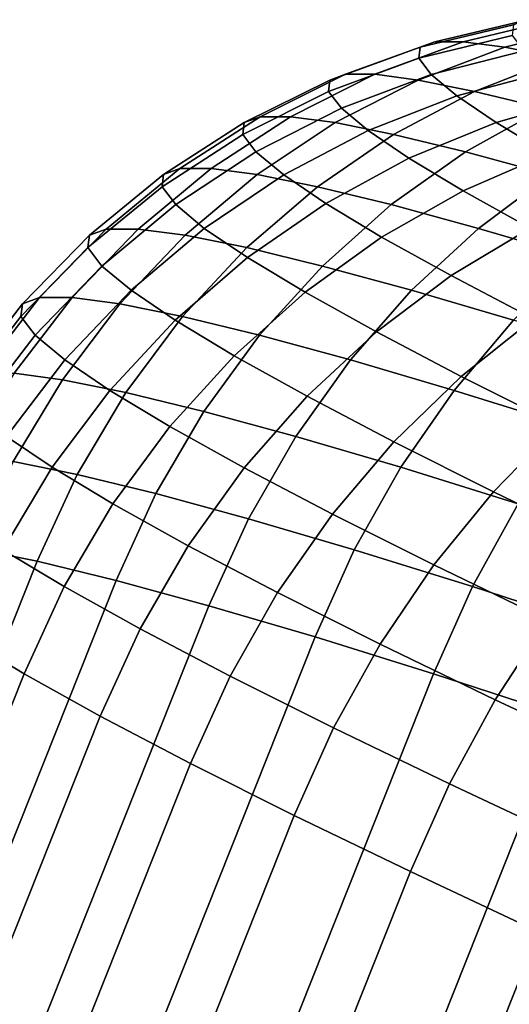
# Model space of a CAD drawing. Header units: metres. Extents: x -166 to 33, y -71 to 34.
# Tile 322 of 332: x 14.884 to 15.456, y 33.002 to 34.152. Entities that reach past the tile are written whole.
import ezdxf

# ---------------------------------------------------------------- set-up
doc = ezdxf.new("R2010")
doc.units = ezdxf.units.M
doc.layers.add('solid_12208131', color=7, linetype='CONTINUOUS')

msp = doc.modelspace()

# ---------------------------------------------------------------- linework, layer by layer
at = {"layer": 'solid_12208131'}
for points in [[(15.351709, 34.120182, 14.207254), (15.369062, 34.126579, 14.396839), (15.477271, 34.152454, 14.381932), (15.460667, 34.146332, 14.200528)], [(15.369062, 34.126579, 14.396839), (15.40214, 34.126579, 14.584431), (15.508921, 34.152454, 14.561429), (15.477271, 34.152454, 14.381932)], [(15.40214, 34.126579, 14.584431), (15.450675, 34.120182, 14.768517), (15.555362, 34.146332, 14.737572), (15.508921, 34.152454, 14.561429)], [(15.350221, 34.107441, 14.017202), (15.351709, 34.120182, 14.207254), (15.460667, 34.146332, 14.200528), (15.459242, 34.13414, 14.018677)], [(15.450675, 34.120182, 14.768517), (15.514277, 34.107441, 14.947618), (15.61622, 34.13414, 14.908944), (15.555362, 34.146332, 14.737572)], [(15.246401, 34.081978, 14.214407), (15.264439, 34.088627, 14.411472), (15.369062, 34.126579, 14.396839), (15.351709, 34.120182, 14.207254)], [(15.264439, 34.088627, 14.411472), (15.29882, 34.088627, 14.606464), (15.40214, 34.126579, 14.584431), (15.369062, 34.126579, 14.396839)], [(15.29882, 34.088627, 14.606464), (15.349271, 34.081978, 14.797813), (15.450675, 34.120182, 14.768517), (15.40214, 34.126579, 14.584431)], [(15.364607, 34.088455, 13.828212), (15.350221, 34.107441, 14.017202), (15.459242, 34.13414, 14.018677), (15.473007, 34.115978, 13.837842)], [(15.244853, 34.068733, 14.016856), (15.246401, 34.081978, 14.214407), (15.351709, 34.120182, 14.207254), (15.350221, 34.107441, 14.017202)], [(15.349271, 34.081978, 14.797813), (15.415382, 34.068733, 14.98398), (15.514277, 34.107441, 14.947618), (15.450675, 34.120182, 14.768517)], [(15.394754, 34.063385, 13.641807), (15.364607, 34.088455, 13.828212), (15.473007, 34.115978, 13.837842), (15.501854, 34.091988, 13.65948)], [(15.259808, 34.049, 13.820411), (15.244853, 34.068733, 14.016856), (15.350221, 34.107441, 14.017202), (15.364607, 34.088455, 13.828212)], [(15.415382, 34.068733, 14.98398), (15.496624, 34.049, 15.163465), (15.592435, 34.088455, 15.120289), (15.514277, 34.107441, 14.947618)], [(15.440418, 34.032425, 13.459486), (15.394754, 34.063385, 13.641807), (15.501854, 34.091988, 13.65948), (15.545547, 34.062363, 13.485027)], [(15.144466, 34.018505, 14.017644), (15.146067, 34.0322, 14.221896), (15.246401, 34.081978, 14.214407), (15.244853, 34.068733, 14.016856)], [(15.146067, 34.0322, 14.221896), (15.164717, 34.039074, 14.425646), (15.264439, 34.088627, 14.411472), (15.246401, 34.081978, 14.214407)], [(15.164717, 34.039074, 14.425646), (15.200265, 34.039074, 14.627252), (15.29882, 34.088627, 14.606464), (15.264439, 34.088627, 14.411472)], [(15.200265, 34.039074, 14.627252), (15.252427, 34.0322, 14.825092), (15.349271, 34.081978, 14.797813), (15.29882, 34.088627, 14.606464)], [(15.252427, 34.0322, 14.825092), (15.320781, 34.018505, 15.017573), (15.415382, 34.068733, 14.98398), (15.349271, 34.081978, 14.797813)], [(15.291143, 34.022938, 13.626651), (15.259808, 34.049, 13.820411), (15.364607, 34.088455, 13.828212), (15.394754, 34.063385, 13.641807)], [(15.159928, 33.998104, 13.814534), (15.144466, 34.018505, 14.017644), (15.244853, 34.068733, 14.016856), (15.259808, 34.049, 13.820411)], [(15.320781, 34.018505, 15.017573), (15.404778, 33.998104, 15.203146), (15.496624, 34.049, 15.163465), (15.415382, 34.068733, 14.98398)], [(15.33861, 33.990757, 13.437137), (15.291143, 34.022938, 13.626651), (15.394754, 34.063385, 13.641807), (15.440418, 34.032425, 13.459486)], [(15.501232, 33.995823, 13.28272), (15.440418, 34.032425, 13.459486), (15.545547, 34.062363, 13.485027), (15.603737, 34.02734, 13.315887)], [(15.192327, 33.971157, 13.614202), (15.159928, 33.998104, 13.814534), (15.259808, 34.049, 13.820411), (15.291143, 34.022938, 13.626651)], [(15.404778, 33.998104, 15.203146), (15.503741, 33.971157, 15.380316), (15.59234, 34.022938, 15.334822), (15.496624, 34.049, 15.163465)], [(15.051972, 33.971478, 14.229628), (15.071154, 33.978546, 14.439182), (15.164717, 34.039074, 14.425646), (15.146067, 34.0322, 14.221896)], [(15.071154, 33.978546, 14.439182), (15.107715, 33.978546, 14.646533), (15.200265, 34.039074, 14.627252), (15.164717, 34.039074, 14.425646)], [(15.107715, 33.978546, 14.646533), (15.161363, 33.971478, 14.85001), (15.252427, 34.0322, 14.825092), (15.200265, 34.039074, 14.627252)], [(15.050326, 33.957394, 14.019556), (15.051972, 33.971478, 14.229628), (15.146067, 34.0322, 14.221896), (15.144466, 34.018505, 14.017644)], [(15.161363, 33.971478, 14.85001), (15.231665, 33.957394, 15.047976), (15.320781, 34.018505, 15.017573), (15.252427, 34.0322, 14.825092)], [(15.241404, 33.937885, 13.418261), (15.192327, 33.971157, 13.614202), (15.291143, 34.022938, 13.626651), (15.33861, 33.990757, 13.437137)], [(15.401823, 33.952713, 13.253395), (15.33861, 33.990757, 13.437137), (15.440418, 34.032425, 13.459486), (15.501232, 33.995823, 13.28272)], [(15.066229, 33.936413, 13.810659), (15.050326, 33.957394, 14.019556), (15.144466, 34.018505, 14.017644), (15.159928, 33.998104, 13.814534)], [(15.231665, 33.957394, 15.047976), (15.318054, 33.936413, 15.238835), (15.404778, 33.998104, 15.203146), (15.320781, 34.018505, 15.017573)], [(15.099551, 33.908699, 13.604619), (15.066229, 33.936413, 13.810659), (15.159928, 33.998104, 13.814534), (15.192327, 33.971157, 13.614202)], [(15.306761, 33.898552, 13.228286), (15.241404, 33.937885, 13.418261), (15.33861, 33.990757, 13.437137), (15.401823, 33.952713, 13.253395)], [(15.318054, 33.936413, 15.238835), (15.419837, 33.908699, 15.421053), (15.503741, 33.971157, 15.380316), (15.404778, 33.998104, 15.203146)], [(15.480275, 33.909115, 13.076905), (15.401823, 33.952713, 13.253395), (15.501232, 33.995823, 13.28272), (15.576707, 33.95388, 13.112928)], [(14.965302, 33.900578, 14.237503), (14.984928, 33.90781, 14.45191), (15.071154, 33.978546, 14.439182), (15.051972, 33.971478, 14.229628)], [(14.984928, 33.90781, 14.45191), (15.022336, 33.90781, 14.664062), (15.107715, 33.978546, 14.646533), (15.071154, 33.978546, 14.439182)], [(15.022336, 33.90781, 14.664062), (15.077226, 33.900578, 14.872252), (15.161363, 33.971478, 14.85001), (15.107715, 33.978546, 14.646533)], [(14.963618, 33.886166, 14.022567), (14.965302, 33.900578, 14.237503), (15.051972, 33.971478, 14.229628), (15.050326, 33.957394, 14.019556)], [(15.077226, 33.900578, 14.872252), (15.149156, 33.886166, 15.074801), (15.231665, 33.957394, 15.047976), (15.161363, 33.971478, 14.85001)], [(15.150025, 33.874474, 13.403094), (15.099551, 33.908699, 13.604619), (15.192327, 33.971157, 13.614202), (15.241404, 33.937885, 13.418261)], [(15.419837, 33.908699, 15.421053), (15.536193, 33.874474, 15.593161), (15.616874, 33.937885, 15.547656), (15.503741, 33.971157, 15.380316)], [(14.979889, 33.864697, 13.808833), (14.963618, 33.886166, 14.022567), (15.050326, 33.957394, 14.019556), (15.066229, 33.936413, 13.810659)], [(15.149156, 33.886166, 15.074801), (15.237546, 33.864697, 15.270081), (15.318054, 33.936413, 15.238835), (15.231665, 33.957394, 15.047976)], [(15.387875, 33.853474, 13.04581), (15.306761, 33.898552, 13.228286), (15.401823, 33.952713, 13.253395), (15.480275, 33.909115, 13.076905)], [(15.013983, 33.836342, 13.598022), (14.979889, 33.864697, 13.808833), (15.066229, 33.936413, 13.810659), (15.099551, 33.908699, 13.604619)], [(15.217245, 33.834023, 13.207707), (15.150025, 33.874474, 13.403094), (15.241404, 33.937885, 13.418261), (15.306761, 33.898552, 13.228286)], [(15.237546, 33.864697, 15.270081), (15.341686, 33.836342, 15.456518), (15.419837, 33.908699, 15.421053), (15.318054, 33.936413, 15.238835)], [(14.88715, 33.820389, 14.245424), (14.907126, 33.827751, 14.463671), (14.984928, 33.90781, 14.45191), (14.965302, 33.900578, 14.237503)], [(14.907126, 33.827751, 14.463671), (14.945205, 33.827751, 14.679622), (15.022336, 33.90781, 14.664062), (14.984928, 33.90781, 14.45191)], [(14.945205, 33.827751, 14.679622), (15.001078, 33.820389, 14.891538), (15.077226, 33.900578, 14.872252), (15.022336, 33.90781, 14.664062)], [(15.065626, 33.801327, 13.39183), (15.013983, 33.836342, 13.598022), (15.099551, 33.908699, 13.604619), (15.150025, 33.874474, 13.403094)], [(15.341686, 33.836342, 15.456518), (15.460736, 33.801327, 15.632612), (15.536193, 33.874474, 15.593161), (15.419837, 33.908699, 15.421053)], [(15.48409, 33.80302, 12.8723), (15.387875, 33.853474, 13.04581), (15.480275, 33.909115, 13.076905), (15.573334, 33.860313, 12.909088)], [(14.885436, 33.805721, 14.02664), (14.88715, 33.820389, 14.245424), (14.965302, 33.900578, 14.237503), (14.963618, 33.886166, 14.022567)], [(15.001078, 33.820389, 14.891538), (15.074295, 33.805721, 15.097714), (15.149156, 33.886166, 15.074801), (15.077226, 33.900578, 14.872252)], [(15.300669, 33.787663, 13.020032), (15.217245, 33.834023, 13.207707), (15.306761, 33.898552, 13.228286), (15.387875, 33.853474, 13.04581)], [(14.901998, 33.783867, 13.809079), (14.885436, 33.805721, 14.02664), (14.963618, 33.886166, 14.022567), (14.979889, 33.864697, 13.808833)], [(15.074295, 33.805721, 15.097714), (15.164268, 33.783867, 15.296491), (15.237546, 33.864697, 15.270081), (15.149156, 33.886166, 15.074801)], [(15.134402, 33.759937, 13.191918), (15.065626, 33.801327, 13.39183), (15.150025, 33.874474, 13.403094), (15.217245, 33.834023, 13.207707)], [(14.936702, 33.755005, 13.594493), (14.901998, 33.783867, 13.809079), (14.979889, 33.864697, 13.808833), (15.013983, 33.836342, 13.598022)], [(15.164268, 33.783867, 15.296491), (15.270272, 33.755005, 15.486265), (15.341686, 33.836342, 15.456518), (15.237546, 33.864697, 15.270081)], [(15.399626, 33.735767, 12.841578), (15.300669, 33.787663, 13.020032), (15.387875, 33.853474, 13.04581), (15.48409, 33.80302, 12.8723)], [(14.8185, 33.731922, 14.253291), (14.83873, 33.73938, 14.474314), (14.907126, 33.827751, 14.463671), (14.88715, 33.820389, 14.245424)], [(14.83873, 33.73938, 14.474314), (14.877293, 33.73938, 14.693012), (14.945205, 33.827751, 14.679622), (14.907126, 33.827751, 14.463671)], [(14.877293, 33.73938, 14.693012), (14.933876, 33.731922, 14.907625), (15.001078, 33.820389, 14.891538), (14.945205, 33.827751, 14.679622)], [(14.98927, 33.71936, 13.384609), (14.936702, 33.755005, 13.594493), (15.013983, 33.836342, 13.598022), (15.065626, 33.801327, 13.39183)], [(15.219759, 33.712502, 12.999897), (15.134402, 33.759937, 13.191918), (15.217245, 33.834023, 13.207707), (15.300669, 33.787663, 13.020032)], [(15.270272, 33.755005, 15.486265), (15.391455, 33.71936, 15.665512), (15.460736, 33.801327, 15.632612), (15.341686, 33.836342, 15.456518)], [(14.816763, 33.717072, 14.031723), (14.8185, 33.731922, 14.253291), (14.88715, 33.820389, 14.245424), (14.885436, 33.805721, 14.02664)], [(14.933876, 33.731922, 14.907625), (15.008025, 33.717072, 15.116426), (15.074295, 33.805721, 15.097714), (15.001078, 33.820389, 14.891538)], [(14.833535, 33.694939, 13.811394), (14.816763, 33.717072, 14.031723), (14.885436, 33.805721, 14.02664), (14.901998, 33.783867, 13.809079)], [(15.008025, 33.717072, 15.116426), (15.099143, 33.694939, 15.31773), (15.164268, 33.783867, 15.296491), (15.074295, 33.805721, 15.097714)], [(15.513318, 33.678757, 12.673784), (15.399626, 33.735767, 12.841578), (15.48409, 33.80302, 12.8723), (15.594632, 33.747589, 12.709154)], [(15.059278, 33.677231, 13.181119), (14.98927, 33.71936, 13.384609), (15.065626, 33.801327, 13.39183), (15.134402, 33.759937, 13.191918)], [(15.391455, 33.71936, 15.665512), (15.526838, 33.677231, 15.832787), (15.593739, 33.759937, 15.796944), (15.460736, 33.801327, 15.632612)], [(14.868682, 33.665707, 13.594078), (14.833535, 33.694939, 13.811394), (14.901998, 33.783867, 13.809079), (14.936702, 33.755005, 13.594493)], [(15.099143, 33.694939, 15.31773), (15.206496, 33.665707, 15.50992), (15.270272, 33.755005, 15.486265), (15.164268, 33.783867, 15.296491)], [(15.321007, 33.659409, 12.817311), (15.219759, 33.712502, 12.999897), (15.300669, 33.787663, 13.020032), (15.399626, 33.735767, 12.841578)], [(15.146162, 33.628948, 12.98566), (15.059278, 33.677231, 13.181119), (15.134402, 33.759937, 13.191918), (15.219759, 33.712502, 12.999897)], [(14.921918, 33.629612, 13.381524), (14.868682, 33.665707, 13.594078), (14.936702, 33.755005, 13.594493), (14.98927, 33.71936, 13.384609)], [(15.206496, 33.665707, 15.50992), (15.32922, 33.629612, 15.691447), (15.391455, 33.71936, 15.665512), (15.270272, 33.755005, 15.486265)], [(14.819455, 33.643814, 14.704068), (14.876469, 33.636299, 14.920312), (14.933876, 33.731922, 14.907625), (14.877293, 33.73938, 14.693012)], [(15.437332, 33.601078, 12.645631), (15.321007, 33.659409, 12.817311), (15.399626, 33.735767, 12.841578), (15.513318, 33.678757, 12.673784)], [(14.876469, 33.636299, 14.920312), (14.951181, 33.62133, 15.130698), (15.008025, 33.717072, 15.116426), (14.933876, 33.731922, 14.907625)], [(14.992817, 33.586945, 13.175444), (14.921918, 33.629612, 13.381524), (14.98927, 33.71936, 13.384609), (15.059278, 33.677231, 13.181119)], [(14.951181, 33.62133, 15.130698), (15.042993, 33.599033, 15.333533), (15.099143, 33.694939, 15.31773), (15.008025, 33.717072, 15.116426)], [(15.249223, 33.574902, 12.799804), (15.146162, 33.628948, 12.98566), (15.219759, 33.712502, 12.999897), (15.321007, 33.659409, 12.817311)], [(15.32922, 33.629612, 15.691447), (15.466327, 33.586945, 15.86085), (15.526838, 33.677231, 15.832787), (15.391455, 33.71936, 15.665512)], [(15.042993, 33.599033, 15.333533), (15.151161, 33.56958, 15.527184), (15.206496, 33.665707, 15.50992), (15.099143, 33.694939, 15.31773)], [(15.080807, 33.538048, 12.977497), (14.992817, 33.586945, 13.175444), (15.059278, 33.677231, 13.181119), (15.146162, 33.628948, 12.98566)], [(15.567798, 33.537983, 12.486239), (15.437332, 33.601078, 12.645631), (15.513318, 33.678757, 12.673784), (15.640831, 33.617092, 12.518)], [(14.86442, 33.533211, 13.382611), (14.810779, 33.56958, 13.596781), (14.868682, 33.665707, 13.594078), (14.921918, 33.629612, 13.381524)], [(15.151161, 33.56958, 15.527184), (15.274817, 33.533211, 15.710091), (15.32922, 33.629612, 15.691447), (15.206496, 33.665707, 15.50992)], [(15.367631, 33.515526, 12.625051), (15.249223, 33.574902, 12.799804), (15.321007, 33.659409, 12.817311), (15.437332, 33.601078, 12.645631)], [(14.951181, 33.62133, 15.130698), (14.876469, 33.636299, 14.920312), (14.82962, 33.534821, 14.929429), (14.904522, 33.519817, 15.140347)], [(14.935858, 33.490219, 13.174966), (14.86442, 33.533211, 13.382611), (14.921918, 33.629612, 13.381524), (14.992817, 33.586945, 13.175444)], [(15.042993, 33.599033, 15.333533), (14.951181, 33.62133, 15.130698), (14.904522, 33.519817, 15.140347), (14.996564, 33.497459, 15.343693)], [(15.185179, 33.483315, 12.789277), (15.080807, 33.538048, 12.977497), (15.146162, 33.628948, 12.98566), (15.249223, 33.574902, 12.799804)], [(15.274817, 33.533211, 15.710091), (15.412966, 33.490219, 15.880781), (15.466327, 33.586945, 15.86085), (15.32922, 33.629612, 15.691447)], [(15.151161, 33.56958, 15.527184), (15.042993, 33.599033, 15.333533), (14.996564, 33.497459, 15.343693), (15.105005, 33.467934, 15.537832)], [(15.500433, 33.451305, 12.462804), (15.367631, 33.515526, 12.625051), (15.437332, 33.601078, 12.645631), (15.567798, 33.537983, 12.486239)], [(15.024516, 33.440948, 12.975514), (14.935858, 33.490219, 13.174966), (14.992817, 33.586945, 13.175444), (15.080807, 33.538048, 12.977497)], [(15.412966, 33.490219, 15.880781), (15.564494, 33.440948, 16.03788), (15.616712, 33.538048, 16.016766), (15.466327, 33.586945, 15.86085)], [(15.305094, 33.423183, 12.6123), (15.185179, 33.483315, 12.789277), (15.249223, 33.574902, 12.799804), (15.367631, 33.515526, 12.625051)], [(15.274817, 33.533211, 15.710091), (15.151161, 33.56958, 15.527184), (15.105005, 33.467934, 15.537832), (15.228973, 33.431473, 15.7212)], [(10.77155, 23.335798, 15.644977), (10.846452, 23.320793, 15.855894), (14.904522, 33.519817, 15.140347), (14.82962, 33.534821, 14.929429)], [(14.86442, 33.533211, 13.382611), (14.935858, 33.490219, 13.174966), (14.889159, 33.388371, 13.179683), (14.817541, 33.431473, 13.387852)], [(15.129682, 33.385799, 12.785864), (15.024516, 33.440948, 12.975514), (15.080807, 33.538048, 12.977497), (15.185179, 33.483315, 12.789277)], [(15.412966, 33.490219, 15.880781), (15.274817, 33.533211, 15.710091), (15.228973, 33.431473, 15.7212), (15.367471, 33.388371, 15.892321)], [(10.846452, 23.320793, 15.855894), (10.938494, 23.298437, 16.05924), (14.996564, 33.497459, 15.343693), (14.904522, 33.519817, 15.140347)], [(15.439585, 33.358143, 12.447989), (15.305094, 33.423183, 12.6123), (15.367631, 33.515526, 12.625051), (15.500433, 33.451305, 12.462804)], [(10.938494, 23.298437, 16.05924), (11.046935, 23.268911, 16.25338), (15.105005, 33.467934, 15.537832), (14.996564, 33.497459, 15.343693)], [(14.935858, 33.490219, 13.174966), (15.024516, 33.440948, 12.975514), (14.978041, 33.338978, 12.979729), (14.889159, 33.388371, 13.179683)], [(15.250507, 33.325214, 12.607542), (15.129682, 33.385799, 12.785864), (15.185179, 33.483315, 12.789277), (15.305094, 33.423183, 12.6123)], [(15.564494, 33.440948, 16.03788), (15.412966, 33.490219, 15.880781), (15.367471, 33.388371, 15.892321), (15.519381, 33.338978, 16.049816)], [(11.046935, 23.268911, 16.25338), (11.170903, 23.23245, 16.436747), (15.228973, 33.431473, 15.7212), (15.105005, 33.467934, 15.537832)], [(15.58757, 33.288715, 12.297669), (15.439585, 33.358143, 12.447989), (15.500433, 33.451305, 12.462804), (15.646559, 33.382748, 12.314373)], [(15.024516, 33.440948, 12.975514), (15.129682, 33.385799, 12.785864), (15.083472, 33.283688, 12.7896), (14.978041, 33.338978, 12.979729)], [(10.831089, 23.18935, 13.895229), (10.759471, 23.23245, 14.103399), (14.817541, 33.431473, 13.387852), (14.889159, 33.388371, 13.179683)], [(11.170903, 23.23245, 16.436747), (11.309401, 23.18935, 16.607868), (15.367471, 33.388371, 15.892321), (15.228973, 33.431473, 15.7212)], [(15.386022, 33.259678, 12.441983), (15.250507, 33.325214, 12.607542), (15.305094, 33.423183, 12.6123), (15.439585, 33.358143, 12.447989)], [(10.919971, 23.139956, 13.695275), (10.831089, 23.18935, 13.895229), (14.889159, 33.388371, 13.179683), (14.978041, 33.338978, 12.979729)], [(11.309401, 23.18935, 16.607868), (11.46131, 23.139956, 16.765364), (15.519381, 33.338978, 16.049816), (15.367471, 33.388371, 15.892321)], [(15.129682, 33.385799, 12.785864), (15.250507, 33.325214, 12.607542), (15.204602, 33.22295, 12.610827), (15.083472, 33.283688, 12.7896)], [(15.535131, 33.189724, 12.290521), (15.386022, 33.259678, 12.441983), (15.439585, 33.358143, 12.447989), (15.58757, 33.288715, 12.297669)], [(11.025402, 23.084667, 13.505147), (10.919971, 23.139956, 13.695275), (14.978041, 33.338978, 12.979729), (15.083472, 33.283688, 12.7896)], [(11.46131, 23.139956, 16.765364), (11.62541, 23.084667, 16.907967), (15.683481, 33.283688, 16.192419), (15.519381, 33.338978, 16.049816)], [(15.250507, 33.325214, 12.607542), (15.386022, 33.259678, 12.441983), (15.340458, 33.157249, 12.444852), (15.204602, 33.22295, 12.610827)], [(11.146532, 23.023928, 13.326375), (11.025402, 23.084667, 13.505147), (15.083472, 33.283688, 12.7896), (15.204602, 33.22295, 12.610827)], [(11.62541, 23.084667, 16.907967), (11.80038, 23.023928, 17.034529), (15.85845, 33.22295, 16.318981), (15.683481, 33.283688, 16.192419)], [(15.386022, 33.259678, 12.441983), (15.535131, 33.189724, 12.290521), (15.489944, 33.08712, 12.293007), (15.340458, 33.157249, 12.444852)], [(11.282388, 22.958229, 13.160398), (11.146532, 23.023928, 13.326375), (15.204602, 33.22295, 12.610827), (15.340458, 33.157249, 12.444852)], [(11.80038, 23.023928, 17.034529), (11.984809, 22.958229, 17.14403), (16.042879, 33.157249, 16.428482), (15.85845, 33.22295, 16.318981)], [(11.431874, 22.888096, 13.008554), (11.282388, 22.958229, 13.160398), (15.340458, 33.157249, 12.444852), (15.489944, 33.08712, 12.293007)], [(11.984809, 22.958229, 17.14403), (12.177215, 22.888096, 17.23559), (16.235285, 33.08712, 16.520042), (16.042879, 33.157249, 16.428482)], [(11.593787, 22.814096, 12.872065), (11.431874, 22.888096, 13.008554), (15.489944, 33.08712, 12.293007), (15.651857, 33.013119, 12.156517)], [(12.177215, 22.888096, 17.23559), (12.376045, 22.814096, 17.30847), (16.434116, 33.013119, 16.592922), (16.235285, 33.08712, 16.520042)], [(11.766825, 22.736826, 12.752028), (11.593787, 22.814096, 12.872065), (15.651857, 33.013119, 12.156517), (15.824895, 32.935848, 12.036481)], [(12.376045, 22.814096, 17.30847), (12.579702, 22.736826, 17.362085), (16.637772, 32.935848, 16.646538), (16.434116, 33.013119, 16.592922)]]:
    msp.add_3dface(points, dxfattribs=at)

doc.saveas('drawing.dxf')
